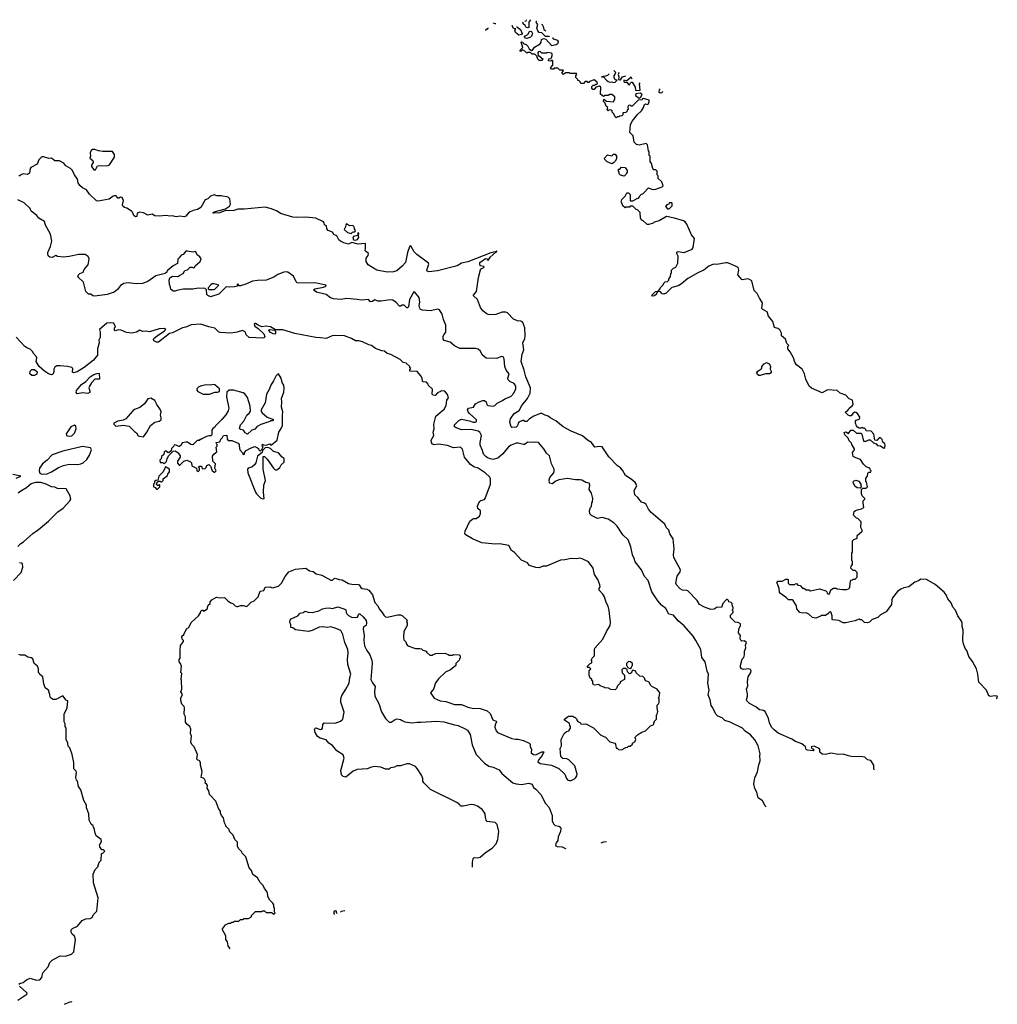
# Model space of a CAD drawing. Extents: x 1678431 to 1860718, y 384618 to 522882.
# Tile 473 of 473: x 1849656 to 1860718, y 465801 to 476940. Entities that reach past the tile are written whole.
import ezdxf

# ---------------------------------------------------------------- set-up
doc = ezdxf.new("R2010")
doc.units = 0

msp = doc.modelspace()

# ---------------------------------------------------------------- linework, layer by layer
at = {"layer": '0CON10XD'}
for points in [[(1855042, 476894), (1855035, 476894), (1855018, 476901), (1855016, 476902), (1855014, 476903)], [(1855436, 476939), (1855418, 476912), (1855415, 476852), (1855405, 476848), (1855385, 476850), (1855376, 476876), (1855353, 476895), (1855350, 476905), (1855354, 476917)], [(1855370, 476925), (1855385, 476928), (1855392, 476935), (1855388, 476940)], [(1855648, 476753), (1855645, 476750), (1855605, 476750), (1855565, 476792), (1855535, 476797), (1855517, 476815), (1855508, 476845), (1855519, 476885), (1855503, 476905), (1855500, 476915), (1855505, 476923), (1855507, 476922)], [(1855561, 476891), (1855568, 476885), (1855580, 476865), (1855585, 476830), (1855610, 476815)], [(1854951, 476849), (1854952, 476845), (1854945, 476833), (1854925, 476823), (1854921, 476823)], [(1855280, 476864), (1855281, 476861), (1855321, 476831), (1855340, 476785), (1855335, 476772), (1855305, 476767), (1855264, 476794), (1855258, 476822), (1855270, 476835), (1855245, 476840), (1855230, 476875), (1855232, 476876)], [(1855395, 476726), (1855380, 476730), (1855367, 476745), (1855368, 476755), (1855406, 476774), (1855424, 476806), (1855435, 476812), (1855448, 476805), (1855457, 476785), (1855446, 476755), (1855436, 476744), (1855405, 476731), (1855395, 476726)], [(1856105, 476240), (1856095, 476230), (1856085, 476230), (1856075, 476240), (1856055, 476240), (1856035, 476220), (1856005, 476220), (1855998, 476238), (1855985, 476250), (1855972, 476252), (1855970, 476265), (1855950, 476285), (1855950, 476305), (1855960, 476325), (1855955, 476330), (1855885, 476330), (1855875, 476340), (1855835, 476340), (1855805, 476322), (1855790, 476335), (1855810, 476365), (1855805, 476370), (1855768, 476368), (1855745, 476390), (1855705, 476390), (1855695, 476380), (1855672, 476382), (1855660, 476395), (1855690, 476425), (1855690, 476475), (1855685, 476480), (1855672, 476478), (1855665, 476470), (1855640, 476475), (1855642, 476498), (1855665, 476500), (1855672, 476508), (1855680, 476535), (1855680, 476555), (1855672, 476562), (1855625, 476570), (1855615, 476560), (1855565, 476560), (1855545, 476580), (1855525, 476578), (1855520, 476565), (1855522, 476532), (1855535, 476530), (1855580, 476495), (1855565, 476480), (1855535, 476480), (1855520, 476495), (1855508, 476528), (1855485, 476550), (1855455, 476550), (1855435, 476570), (1855405, 476568), (1855395, 476560), (1855373, 476583), (1855345, 476600), (1855328, 476582), (1855320, 476585), (1855320, 476595), (1855350, 476625), (1855330, 476685), (1855335, 476690), (1855350, 476685), (1855352, 476672), (1855385, 476660), (1855405, 476640), (1855421, 476611), (1855445, 476590), (1855460, 476595), (1855481, 476629), (1855545, 476668), (1855558, 476685), (1855560, 476715), (1855584, 476726), (1855609, 476719), (1855675, 476650), (1855725, 476659), (1855747, 476675), (1855752, 476695), (1855744, 476704), (1855699, 476719), (1855690, 476735), (1855692, 476740)], [(1856325, 476327), (1856305, 476309), (1856285, 476300), (1856240, 476295), (1856265, 476290), (1856294, 476255), (1856315, 476240), (1856335, 476232), (1856355, 476238), (1856375, 476228), (1856395, 476232), (1856418, 476255), (1856395, 476260), (1856382, 476285), (1856384, 476305), (1856400, 476335), (1856397, 476347), (1856379, 476366)], [(1856435, 476344), (1856428, 476315), (1856436, 476294), (1856430, 476265), (1856445, 476258), (1856455, 476260), (1856477, 476295), (1856514, 476306)], [(1860709, 469258), (1860718, 469275), (1860716, 469286), (1860685, 469290), (1860645, 469283), (1860621, 469291), (1860597, 469355), (1860507, 469445), (1860496, 469535), (1860482, 469595), (1860438, 469678), (1860396, 469735), (1860372, 469802), (1860354, 469825), (1860335, 469880), (1860327, 469915), (1860330, 470035), (1860320, 470075), (1860321, 470115), (1860314, 470134), (1860269, 470195), (1860245, 470258), (1860215, 470292), (1860195, 470343), (1860159, 470389), (1860139, 470435), (1860116, 470465), (1860015, 470549), (1859915, 470608), (1859851, 470609), (1859825, 470591), (1859785, 470577), (1859718, 470525), (1859658, 470512), (1859624, 470496), (1859590, 470470), (1859531, 470399), (1859523, 470375), (1859520, 470325), (1859459, 470241), (1859395, 470208), (1859365, 470178), (1859300, 470155), (1859270, 470125), (1859245, 470118), (1859215, 470120), (1859185, 470150), (1859165, 470150), (1859155, 470158), (1859105, 470139), (1859005, 470117), (1858975, 470118), (1858925, 470142), (1858855, 470150), (1858850, 470155), (1858850, 470195), (1858835, 470240), (1858815, 470238), (1858810, 470225), (1858775, 470200), (1858725, 470200), (1858718, 470192), (1858665, 470170), (1858625, 470176), (1858584, 470214), (1858555, 470228), (1858516, 470224), (1858482, 470235), (1858450, 470275), (1858447, 470307), (1858409, 470369), (1858395, 470377), (1858355, 470377), (1858331, 470401), (1858265, 470447), (1858252, 470465), (1858250, 470505), (1858222, 470575), (1858233, 470587), (1858285, 470588), (1858325, 470610), (1858345, 470610), (1858350, 470605), (1858350, 470565), (1858365, 470550), (1858425, 470550), (1858432, 470558), (1858445, 470560), (1858462, 470542), (1858488, 470538), (1858515, 470510), (1858528, 470508), (1858555, 470490), (1858585, 470490), (1858605, 470480), (1858705, 470500), (1858778, 470478), (1858788, 470468), (1858792, 470452), (1858805, 470440), (1858820, 470445), (1858832, 470488), (1858865, 470508), (1858895, 470510), (1858905, 470500), (1858965, 470492), (1859015, 470492), (1859035, 470500), (1859050, 470515), (1859052, 470565), (1859062, 470598), (1859078, 470602), (1859085, 470610), (1859108, 470612), (1859130, 470635), (1859130, 470685), (1859108, 470708), (1859085, 470710), (1859060, 470735), (1859063, 470757), (1859080, 470775), (1859080, 470805), (1859070, 470825), (1859070, 470905), (1859080, 470915), (1859080, 471045), (1859095, 471060), (1859125, 471070), (1859130, 471075), (1859130, 471105), (1859190, 471155), (1859190, 471165), (1859172, 471195), (1859178, 471258), (1859140, 471295), (1859125, 471300), (1859092, 471335), (1859098, 471375), (1859112, 471388), (1859134, 471396), (1859180, 471405), (1859207, 471423), (1859198, 471475), (1859200, 471495), (1859220, 471515), (1859220, 471525), (1859190, 471555), (1859180, 471575), (1859180, 471625), (1859195, 471640), (1859235, 471640), (1859250, 471655), (1859237, 471707), (1859230, 471715), (1859230, 471755), (1859250, 471775), (1859252, 471808), (1859265, 471820), (1859288, 471822), (1859290, 471835), (1859282, 471842), (1859278, 471858), (1859265, 471870), (1859235, 471880), (1859205, 471910), (1859170, 471965), (1859115, 471982), (1859085, 472000), (1859078, 472042), (1859100, 472075), (1859100, 472085), (1859070, 472135), (1859068, 472148), (1859040, 472175), (1859030, 472205), (1858992, 472245), (1858985, 472270), (1859005, 472278), (1859035, 472260), (1859062, 472298), (1859085, 472298), (1859125, 472262), (1859172, 472262), (1859185, 472250), (1859205, 472172), (1859235, 472170), (1859265, 472188), (1859277, 472187), (1859315, 472152), (1859345, 472140), (1859362, 472122), (1859395, 472120), (1859435, 472092), (1859445, 472100), (1859448, 472125), (1859445, 472140), (1859422, 472162), (1859415, 472190), (1859395, 472210), (1859382, 472208), (1859355, 472180), (1859330, 472185), (1859322, 472252), (1859290, 472285), (1859235, 472290), (1859230, 472305), (1859215, 472320), (1859195, 472320), (1859188, 472328), (1859175, 472320), (1859155, 472320), (1859135, 472330), (1859124, 472344), (1859112, 472375), (1859112, 472398), (1859122, 472408), (1859155, 472420), (1859162, 472435), (1859162, 472445), (1859134, 472484), (1859118, 472498), (1859105, 472500), (1859084, 472486), (1859065, 472460), (1859045, 472460), (1859030, 472465), (1859000, 472495), (1859002, 472508), (1859018, 472512), (1859037, 472533), (1859040, 472545), (1859075, 472570), (1859088, 472585), (1859078, 472635), (1859042, 472652), (1859005, 472694), (1858940, 472715), (1858905, 472746), (1858795, 472751), (1858735, 472718), (1858615, 472771), (1858590, 472795), (1858550, 472875), (1858536, 472935), (1858509, 472985), (1858447, 473035), (1858426, 473066), (1858410, 473115), (1858375, 473182), (1858347, 473215), (1858348, 473242), (1858358, 473255), (1858337, 473277), (1858322, 473325), (1858276, 473365), (1858277, 473395), (1858255, 473430), (1858235, 473446), (1858197, 473457), (1858179, 473525), (1858127, 473587), (1858113, 473635), (1858063, 473663), (1858054, 473674), (1858060, 473735), (1858025, 473788), (1858002, 473842), (1857968, 473878), (1857939, 473985), (1857915, 474002), (1857895, 474008), (1857835, 473997), (1857825, 474000), (1857782, 474055), (1857792, 474108), (1857785, 474135), (1857715, 474172), (1857665, 474189), (1857645, 474190), (1857545, 474171), (1857507, 474173), (1857455, 474153), (1857398, 474105), (1857335, 474080), (1857215, 474014), (1857145, 473953), (1857105, 473928), (1857035, 473912), (1856972, 473845), (1856946, 473834), (1856925, 473838), (1856905, 473860), (1856880, 473870), (1856878, 473862), (1856862, 473848), (1856860, 473835), (1856840, 473815), (1856815, 473812), (1856810, 473825), (1856850, 473865), (1856880, 473870), (1856898, 473892), (1856905, 473910), (1856934, 473936), (1856948, 473965), (1856960, 473975), (1856985, 473980), (1857000, 473995), (1857000, 474005), (1857018, 474035), (1857023, 474067), (1857030, 474075), (1857030, 474105), (1857052, 474128), (1857080, 474140), (1857102, 474185), (1857107, 474265), (1857091, 474295), (1857091, 474309), (1857105, 474317), (1857175, 474308), (1857266, 474344), (1857276, 474364), (1857292, 474465), (1857257, 474505), (1857206, 474626), (1857184, 474654), (1857166, 474666), (1857066, 474696), (1856975, 474714), (1856890, 474665), (1856835, 474650), (1856825, 474640), (1856775, 474622), (1856755, 474622), (1856708, 474668), (1856695, 474670), (1856682, 474695), (1856677, 474757), (1856648, 474788), (1856632, 474792), (1856595, 474830), (1856565, 474830), (1856555, 474820), (1856515, 474820), (1856505, 474810), (1856480, 474835), (1856468, 474868), (1856460, 474875), (1856470, 474905), (1856508, 474945), (1856525, 474980), (1856545, 474980), (1856562, 474962), (1856562, 474892), (1856595, 474890), (1856642, 474918), (1856658, 474922), (1856670, 474935), (1856672, 474948), (1856692, 474968), (1856705, 474970), (1856718, 474982), (1856772, 475038), (1856815, 475020), (1856855, 475022), (1856925, 475050), (1856938, 475062), (1856920, 475105), (1856880, 475145), (1856880, 475175), (1856870, 475185), (1856868, 475228), (1856855, 475240), (1856832, 475242), (1856820, 475255), (1856803, 475313), (1856790, 475335), (1856790, 475395), (1856780, 475405), (1856780, 475445), (1856772, 475458), (1856760, 475525), (1856745, 475540), (1856665, 475520), (1856635, 475530), (1856610, 475555), (1856597, 475627), (1856560, 475665), (1856568, 475755), (1856590, 475795), (1856645, 475866), (1856691, 475909), (1856713, 475947), (1856725, 475982), (1856735, 475987), (1856755, 475981), (1856770, 475990), (1856780, 476015), (1856778, 476028), (1856715, 476050), (1856704, 476046), (1856700, 476035), (1856652, 476028), (1856585, 475962), (1856575, 475960), (1856562, 475972), (1856545, 475970), (1856538, 475955), (1856540, 475925), (1856530, 475915), (1856530, 475905), (1856515, 475890), (1856482, 475888), (1856480, 475865), (1856468, 475852), (1856445, 475850), (1856435, 475840), (1856415, 475840), (1856405, 475830), (1856392, 475842), (1856380, 475875), (1856360, 475895), (1856358, 475908), (1856348, 475918), (1856325, 475920), (1856315, 475910), (1856302, 475922), (1856310, 475945), (1856292, 475962), (1856282, 475995), (1856260, 476015), (1856265, 476040), (1856295, 476018), (1856375, 476010), (1856390, 476045), (1856388, 476068), (1856355, 476092), (1856335, 476092), (1856315, 476082), (1856278, 476082), (1856262, 476072), (1856228, 476098), (1856230, 476175), (1856218, 476188), (1856173, 476177), (1856155, 476150), (1856142, 476152), (1856130, 476165), (1856130, 476185), (1856145, 476200), (1856165, 476200), (1856175, 476210), (1856185, 476210), (1856192, 476218), (1856190, 476235), (1856155, 476258), (1856105, 476240)], [(1856585, 476266), (1856575, 476290), (1856525, 476250), (1856492, 476255), (1856492, 476242), (1856503, 476233), (1856525, 476232), (1856545, 476207), (1856555, 476202), (1856566, 476225), (1856575, 476234), (1856585, 476233), (1856620, 476175), (1856624, 476144), (1856635, 476138), (1856675, 476143), (1856670, 476215), (1856678, 476227)], [(1856665, 476053), (1856679, 476061), (1856699, 476095), (1856675, 476109), (1856627, 476103), (1856625, 476082), (1856665, 476053)], [(1856901, 476158), (1856891, 476145), (1856889, 476125), (1856903, 476113), (1856924, 476116), (1856934, 476133)], [(1850515, 475240), (1850535, 475287), (1850655, 475290), (1850673, 475297), (1850728, 475385), (1850728, 475415), (1850705, 475450), (1850595, 475450), (1850547, 475457), (1850505, 475472), (1850478, 475472), (1850465, 475460), (1850452, 475435), (1850458, 475395), (1850450, 475375), (1850485, 475348), (1850487, 475335), (1850486, 475324), (1850468, 475295), (1850468, 475278), (1850495, 475240), (1850515, 475240)], [(1859328, 468449), (1859319, 468465), (1859319, 468505), (1859285, 468558), (1859248, 468568), (1859217, 468595), (1859195, 468600), (1859065, 468606), (1859035, 468610), (1858975, 468631), (1858922, 468628), (1858835, 468641), (1858775, 468626), (1858735, 468630), (1858709, 468655), (1858709, 468685), (1858702, 468695), (1858645, 468720), (1858610, 468715), (1858615, 468700), (1858637, 468687), (1858640, 468675), (1858635, 468670), (1858568, 468675), (1858554, 468685), (1858548, 468715), (1858505, 468749), (1858433, 468773), (1858391, 468801), (1858237, 468867), (1858191, 468905), (1858164, 468935), (1858139, 468985), (1858128, 469035), (1858092, 469112), (1858073, 469123), (1858025, 469132), (1857985, 469165), (1857914, 469204), (1857883, 469235), (1857880, 469245), (1857890, 469285), (1857890, 469315), (1857881, 469365), (1857893, 469405), (1857892, 469448), (1857900, 469505), (1857929, 469555), (1857933, 469575), (1857925, 469590), (1857906, 469596), (1857845, 469589), (1857822, 469595), (1857812, 469615), (1857812, 469635), (1857832, 469705), (1857848, 469725), (1857857, 469755), (1857858, 469795), (1857872, 469835), (1857868, 469865), (1857878, 469895), (1857855, 469912), (1857825, 469910), (1857813, 469923), (1857808, 469945), (1857810, 469975), (1857790, 470005), (1857792, 470045), (1857813, 470087), (1857810, 470105), (1857785, 470120), (1857753, 470123), (1857700, 470175), (1857700, 470205), (1857730, 470235), (1857728, 470248), (1857720, 470255), (1857722, 470268), (1857730, 470275), (1857730, 470295), (1857723, 470303), (1857717, 470337), (1857705, 470348), (1857680, 470355), (1857675, 470370), (1857665, 470380), (1857655, 470380), (1857610, 470335), (1857595, 470290), (1857548, 470292), (1857515, 470272), (1857475, 470269), (1857405, 470294), (1857349, 470325), (1857321, 470371), (1857217, 470477), (1857204, 470484), (1857155, 470486), (1857130, 470500), (1857086, 470546), (1857079, 470565), (1857094, 470646), (1857128, 470695), (1857133, 470715), (1857057, 470857), (1857053, 470885), (1857063, 470955), (1857051, 471065), (1857013, 471123), (1857000, 471165), (1856973, 471193), (1856955, 471231), (1856802, 471365), (1856771, 471401), (1856743, 471455), (1856725, 471469), (1856690, 471480), (1856649, 471535), (1856616, 471565), (1856610, 471615), (1856637, 471665), (1856632, 471685), (1856618, 471705), (1856575, 471742), (1856510, 471785), (1856478, 471845), (1856455, 471870), (1856421, 471891), (1856322, 471995), (1856245, 472106), (1856215, 472111), (1856165, 472104), (1856127, 472155), (1856080, 472185), (1856025, 472231), (1855894, 472284), (1855805, 472334), (1855723, 472403), (1855657, 472437), (1855636, 472456), (1855601, 472465), (1855555, 472488), (1855474, 472456), (1855425, 472425), (1855395, 472394), (1855373, 472393), (1855355, 472406), (1855345, 472406), (1855305, 472385), (1855296, 472374), (1855288, 472345), (1855275, 472332), (1855225, 472328), (1855218, 472335), (1855202, 472385), (1855209, 472425), (1855250, 472485), (1855309, 472520), (1855337, 472575), (1855402, 472655), (1855433, 472715), (1855436, 472775), (1855382, 472898), (1855364, 472975), (1855329, 473075), (1855341, 473155), (1855361, 473205), (1855347, 473285), (1855372, 473335), (1855377, 473365), (1855370, 473455), (1855347, 473515), (1855325, 473528), (1855287, 473535), (1855245, 473552), (1855175, 473625), (1855155, 473633), (1855115, 473633), (1855044, 473606), (1854975, 473601), (1854945, 473608), (1854896, 473646), (1854869, 473685), (1854834, 473774), (1854792, 473815), (1854792, 473825), (1854824, 473866), (1854846, 474024), (1854871, 474109), (1854879, 474120), (1854907, 474135), (1854912, 474145), (1854908, 474148), (1854867, 474157), (1854861, 474181), (1854864, 474195), (1854925, 474239), (1854941, 474235), (1854955, 474217), (1854981, 474255), (1855047, 474313), (1855056, 474315), (1855055, 474320), (1855038, 474312), (1854985, 474304), (1854725, 474201), (1854654, 474186), (1854605, 474156), (1854385, 474100), (1854286, 474086), (1854265, 474094), (1854261, 474105), (1854284, 474174), (1854280, 474185), (1854150, 474285), (1854121, 474315), (1854086, 474376), (1854075, 474380), (1854065, 474370), (1854042, 474308), (1854020, 474195), (1853985, 474150), (1853925, 474097), (1853884, 474086), (1853815, 474084), (1853695, 474106), (1853598, 474168), (1853576, 474205), (1853575, 474242), (1853599, 474271), (1853604, 474294), (1853565, 474325), (1853570, 474355), (1853568, 474408), (1853485, 474400), (1853415, 474419), (1853375, 474401), (1853325, 474414), (1853285, 474433), (1853265, 474448), (1853243, 474493), (1853210, 474510), (1853195, 474536), (1853146, 474556), (1853132, 474575), (1853128, 474608), (1853105, 474620), (1853102, 474642), (1853093, 474653), (1853005, 474694), (1852895, 474707), (1852785, 474701), (1852745, 474705), (1852608, 474748), (1852568, 474775), (1852505, 474802), (1852435, 474819), (1852195, 474796), (1852125, 474796), (1852078, 474782), (1852024, 474776), (1851985, 474783), (1851920, 474755), (1851851, 474751), (1851842, 474755), (1851855, 474768), (1851985, 474799), (1852029, 474831), (1852041, 474855), (1852034, 474915), (1852015, 474933), (1851935, 474948), (1851885, 474947), (1851855, 474958), (1851816, 474944), (1851786, 474914), (1851755, 474902), (1851706, 474814), (1851669, 474791), (1851618, 474782), (1851585, 474768), (1851566, 474754), (1851535, 474716), (1851515, 474711), (1851466, 474716), (1851432, 474708), (1851412, 474712), (1851385, 474720), (1851355, 474716), (1851315, 474726), (1851235, 474716), (1851185, 474723), (1851155, 474739), (1851105, 474730), (1851056, 474756), (1851015, 474764), (1850985, 474752), (1850980, 474715), (1850965, 474710), (1850947, 474725), (1850934, 474764), (1850922, 474775), (1850868, 474808), (1850840, 474815), (1850828, 474825), (1850820, 474845), (1850832, 474895), (1850815, 474928), (1850795, 474932), (1850779, 474921), (1850765, 474921), (1850746, 474946), (1850735, 474950), (1850715, 474942), (1850670, 474910), (1850545, 474887), (1850525, 474890), (1850446, 474965), (1850412, 475015), (1850365, 475038), (1850335, 475066), (1850318, 475095), (1850310, 475135), (1850277, 475185), (1850254, 475234), (1850232, 475255), (1850178, 475288), (1850155, 475318), (1850105, 475342), (1850054, 475344), (1850015, 475372), (1849985, 475370), (1849925, 475388), (1849905, 475388), (1849890, 475375), (1849872, 475355), (1849854, 475306), (1849781, 475269), (1849774, 475256), (1849767, 475205), (1849745, 475190), (1849695, 475198), (1849670, 475185), (1849658, 475172), (1849645, 475172)], [(1856355, 475310), (1856302, 475332), (1856275, 475360), (1856272, 475375), (1856305, 475410), (1856355, 475400), (1856375, 475420), (1856395, 475420), (1856408, 475395), (1856408, 475365), (1856395, 475340), (1856375, 475320), (1856355, 475310)], [(1856495, 475170), (1856455, 475180), (1856440, 475195), (1856440, 475215), (1856430, 475225), (1856432, 475248), (1856445, 475250), (1856465, 475270), (1856508, 475268), (1856530, 475235), (1856530, 475215), (1856520, 475205), (1856518, 475192), (1856495, 475170)], [(1858102, 468034), (1858090, 468045), (1858062, 468102), (1858012, 468135), (1857995, 468200), (1857974, 468244), (1857964, 468294), (1857975, 468362), (1858005, 468430), (1858019, 468511), (1858033, 468555), (1858029, 468615), (1858034, 468636), (1858013, 468725), (1857974, 468794), (1857925, 468850), (1857865, 468890), (1857834, 468924), (1857695, 468994), (1857635, 469012), (1857605, 469040), (1857555, 469062), (1857533, 469083), (1857499, 469155), (1857480, 469180), (1857469, 469245), (1857447, 469303), (1857457, 469355), (1857441, 469435), (1857449, 469535), (1857435, 469570), (1857411, 469675), (1857374, 469725), (1857362, 469815), (1857306, 469916), (1857276, 469965), (1857175, 470084), (1857105, 470141), (1857052, 470202), (1856999, 470215), (1856967, 470277), (1856917, 470317), (1856875, 470366), (1856808, 470468), (1856766, 470596), (1856725, 470642), (1856693, 470715), (1856618, 470805), (1856609, 470845), (1856589, 470885), (1856571, 470975), (1856541, 471055), (1856481, 471111), (1856415, 471210), (1856377, 471247), (1856315, 471290), (1856245, 471307), (1856195, 471298), (1856125, 471330), (1856108, 471348), (1856102, 471385), (1856115, 471420), (1856127, 471433), (1856130, 471475), (1856138, 471485), (1856142, 471525), (1856124, 471584), (1856098, 471625), (1856108, 471675), (1856100, 471695), (1856060, 471705), (1856015, 471731), (1855996, 471736), (1855944, 471734), (1855855, 471748), (1855755, 471733), (1855716, 471714), (1855685, 471688), (1855650, 471695), (1855648, 471735), (1855655, 471760), (1855695, 471810), (1855703, 471827), (1855703, 471855), (1855672, 471915), (1855652, 472005), (1855618, 472035), (1855586, 472085), (1855525, 472156), (1855495, 472162), (1855464, 472156), (1855405, 472160), (1855368, 472135), (1855355, 472133), (1855295, 472148), (1855272, 472148), (1855215, 472125), (1855185, 472106), (1855123, 472027), (1855065, 471979), (1855010, 471965), (1854955, 471980), (1854933, 471993), (1854903, 472025), (1854893, 472065), (1854866, 472125), (1854866, 472155), (1854881, 472235), (1854864, 472275), (1854845, 472285), (1854765, 472302), (1854655, 472301), (1854586, 472326), (1854576, 472335), (1854576, 472355), (1854626, 472405), (1854655, 472421), (1854745, 472402), (1854785, 472385), (1854808, 472385), (1854826, 472395), (1854824, 472415), (1854745, 472485), (1854730, 472505), (1854723, 472527), (1854735, 472545), (1854792, 472555), (1854813, 472595), (1854855, 472618), (1854895, 472631), (1854915, 472631), (1854935, 472616), (1854942, 472585), (1854954, 472575), (1855015, 472566), (1855032, 472575), (1855057, 472603), (1855118, 472632), (1855145, 472652), (1855214, 472676), (1855247, 472715), (1855269, 472765), (1855269, 472795), (1855251, 472825), (1855200, 472845), (1855182, 472865), (1855180, 472885), (1855194, 472935), (1855162, 472975), (1855144, 473015), (1855138, 473105), (1855127, 473125), (1855105, 473129), (1855054, 473106), (1854935, 473110), (1854888, 473148), (1854869, 473189), (1854842, 473212), (1854815, 473220), (1854635, 473219), (1854575, 473249), (1854525, 473291), (1854460, 473310), (1854446, 473325), (1854448, 473355), (1854454, 473376), (1854478, 473405), (1854479, 473485), (1854450, 473550), (1854435, 473607), (1854405, 473656), (1854385, 473664), (1854304, 473646), (1854215, 473653), (1854191, 473661), (1854181, 473685), (1854176, 473705), (1854184, 473745), (1854176, 473796), (1854125, 473859), (1854115, 473863), (1854066, 473775), (1854055, 473690), (1854045, 473680), (1854035, 473680), (1854005, 473710), (1853985, 473710), (1853965, 473698), (1853955, 473700), (1853915, 473742), (1853877, 473767), (1853845, 473772), (1853745, 473757), (1853707, 473757), (1853675, 473770), (1853647, 473753), (1853625, 473750), (1853603, 473773), (1853525, 473767), (1853475, 473776), (1853355, 473784), (1853295, 473773), (1853205, 473782), (1853172, 473795), (1853123, 473833), (1853015, 473856), (1852986, 473875), (1852982, 473885), (1852997, 473895), (1853092, 473915), (1853118, 473925), (1853122, 473935), (1852995, 473963), (1852815, 473960), (1852795, 473964), (1852785, 473973), (1852755, 474039), (1852690, 474085), (1852675, 474088), (1852645, 474083), (1852575, 474056), (1852532, 474028), (1852445, 473994), (1852345, 473990), (1852289, 473981), (1852215, 473948), (1852155, 473931), (1852141, 473931), (1852125, 473950), (1852118, 473945), (1852120, 473925), (1852085, 473916), (1852025, 473913), (1851991, 473919), (1851908, 473835), (1851816, 473804), (1851785, 473818), (1851772, 473832), (1851770, 473885), (1851755, 473898), (1851675, 473901), (1851615, 473892), (1851505, 473891), (1851435, 473878), (1851415, 473868), (1851395, 473868), (1851366, 473886), (1851364, 473915), (1851350, 473945), (1851348, 473995), (1851355, 474020), (1851385, 474038), (1851444, 474036), (1851465, 474046), (1851505, 474070), (1851525, 474102), (1851555, 474110), (1851585, 474140), (1851605, 474140), (1851625, 474131), (1851632, 474135), (1851643, 474155), (1851696, 474205), (1851708, 474235), (1851695, 474257), (1851666, 474276), (1851646, 474316), (1851615, 474311), (1851555, 474322), (1851535, 474320), (1851506, 474284), (1851482, 474278), (1851462, 474245), (1851445, 474232), (1851440, 474180), (1851392, 474155), (1851323, 474097), (1851320, 474085), (1851302, 474068), (1851198, 474042), (1851105, 473978), (1851044, 473956), (1850975, 473950), (1850885, 473964), (1850835, 473956), (1850798, 473932), (1850764, 473886), (1850724, 473856), (1850645, 473833), (1850505, 473813), (1850485, 473816), (1850462, 473835), (1850435, 473834), (1850403, 473865), (1850379, 473969), (1850315, 474030), (1850320, 474055), (1850335, 474069), (1850375, 474082), (1850386, 474115), (1850403, 474135), (1850430, 474165), (1850441, 474235), (1850430, 474260), (1850395, 474282), (1850325, 474284), (1850215, 474260), (1850154, 474254), (1850082, 474262), (1850065, 474272), (1850025, 474248), (1849995, 474253), (1849982, 474265), (1849974, 474284), (1849976, 474305), (1850006, 474375), (1850020, 474435), (1850004, 474515), (1849947, 474617), (1849935, 474658), (1849874, 474694), (1849851, 474725), (1849787, 474775), (1849773, 474805), (1849705, 474869), (1849635, 474902)], [(1857005, 474800), (1857040, 474835), (1857040, 474865), (1857035, 474870), (1857005, 474870), (1857000, 474855), (1856980, 474845), (1856963, 474827), (1856985, 474800), (1857005, 474800)], [(1853405, 474522), (1853425, 474540), (1853435, 474538), (1853452, 474545), (1853456, 474555), (1853443, 474573), (1853442, 474595), (1853425, 474612), (1853388, 474608), (1853355, 474630), (1853345, 474620), (1853342, 474595), (1853328, 474568), (1853365, 474531), (1853405, 474522)], [(1853455, 474444), (1853477, 474455), (1853493, 474475), (1853488, 474495), (1853492, 474525), (1853485, 474530), (1853480, 474525), (1853480, 474500), (1853434, 474486), (1853424, 474476), (1853431, 474450), (1853455, 474444)], [(1851854, 473886), (1851865, 473892), (1851910, 473935), (1851855, 473952), (1851835, 473950), (1851820, 473940), (1851790, 473905), (1851790, 473895), (1851798, 473888), (1851854, 473886)], [(1855530, 468570), (1855520, 468545), (1855546, 468526), (1855675, 468506), (1855755, 468469), (1855825, 468406), (1855843, 468355), (1855857, 468337), (1855875, 468331), (1855895, 468333), (1855935, 468351), (1855949, 468365), (1855961, 468385), (1855964, 468406), (1855939, 468499), (1855870, 468565), (1855845, 468576), (1855803, 468583), (1855783, 468595), (1855780, 468605), (1855772, 468695), (1855788, 468725), (1855783, 468797), (1855817, 468863), (1855842, 468888), (1855870, 468895), (1855890, 468925), (1855890, 468945), (1855880, 468955), (1855878, 468978), (1855820, 469015), (1855822, 469028), (1855865, 469060), (1855915, 469060), (1855925, 469050), (1855938, 469048), (1855958, 469028), (1855960, 469015), (1855972, 469002), (1856000, 468985), (1856005, 468970), (1856062, 468972), (1856147, 468927), (1856230, 468845), (1856285, 468822), (1856335, 468770), (1856390, 468755), (1856398, 468745), (1856405, 468700), (1856415, 468700), (1856433, 468683), (1856465, 468680), (1856513, 468707), (1856535, 468710), (1856545, 468720), (1856565, 468720), (1856590, 468745), (1856590, 468755), (1856615, 468770), (1856628, 468795), (1856620, 468815), (1856623, 468827), (1856645, 468850), (1856695, 468880), (1856737, 468893), (1856795, 468950), (1856830, 468965), (1856830, 468985), (1856840, 468995), (1856840, 469005), (1856860, 469025), (1856860, 469075), (1856870, 469085), (1856878, 469115), (1856868, 469155), (1856870, 469185), (1856885, 469200), (1856890, 469215), (1856890, 469255), (1856880, 469265), (1856890, 469275), (1856898, 469325), (1856870, 469365), (1856807, 469397), (1856795, 469410), (1856780, 469445), (1856742, 469462), (1856730, 469475), (1856730, 469485), (1856705, 469510), (1856672, 469512), (1856632, 469552), (1856628, 469568), (1856595, 469580), (1856582, 469568), (1856578, 469552), (1856568, 469542), (1856555, 469540), (1856532, 469562), (1856530, 469585), (1856515, 469600), (1856485, 469600), (1856470, 469585), (1856472, 469552), (1856500, 469525), (1856500, 469475), (1856452, 469448), (1856450, 469435), (1856420, 469405), (1856410, 469375), (1856395, 469360), (1856345, 469362), (1856317, 469377), (1856275, 469380), (1856265, 469390), (1856223, 469403), (1856205, 469418), (1856165, 469410), (1856150, 469415), (1856140, 469435), (1856140, 469455), (1856130, 469465), (1856128, 469478), (1856112, 469492), (1856100, 469525), (1856100, 469575), (1856120, 469595), (1856105, 469610), (1856082, 469612), (1856080, 469625), (1856112, 469658), (1856130, 469665), (1856130, 469685), (1856120, 469695), (1856128, 469702), (1856132, 469718), (1856160, 469745), (1856160, 469815), (1856165, 469830), (1856255, 469930), (1856295, 470020), (1856338, 470085), (1856341, 470125), (1856326, 470256), (1856314, 470304), (1856291, 470345), (1856272, 470412), (1856255, 470441), (1856214, 470485), (1856212, 470505), (1856222, 470525), (1856219, 470545), (1856198, 470608), (1856160, 470665), (1856146, 470736), (1856092, 470805), (1856022, 470842), (1855995, 470849), (1855955, 470842), (1855894, 470846), (1855825, 470829), (1855775, 470827), (1855615, 470757), (1855575, 470757), (1855535, 470740), (1855495, 470741), (1855426, 470766), (1855400, 470795), (1855332, 470825), (1855255, 470913), (1855221, 470935), (1855190, 470990), (1855085, 471012), (1855037, 471007), (1854885, 471023), (1854780, 471065), (1854698, 471115), (1854693, 471125), (1854698, 471155), (1854750, 471265), (1854779, 471291), (1854795, 471298), (1854820, 471295), (1854857, 471323), (1854870, 471355), (1854870, 471385), (1854841, 471411), (1854837, 471435), (1854850, 471475), (1854861, 471489), (1854875, 471500), (1854915, 471513), (1854923, 471525), (1854984, 471685), (1854984, 471745), (1854974, 471765), (1854922, 471812), (1854845, 471865), (1854795, 471881), (1854755, 471906), (1854690, 471990), (1854665, 472083), (1854645, 472104), (1854565, 472096), (1854495, 472123), (1854395, 472136), (1854345, 472132), (1854325, 472139), (1854314, 472155), (1854311, 472185), (1854342, 472235), (1854333, 472275), (1854345, 472310), (1854343, 472365), (1854366, 472454), (1854457, 472533), (1854480, 472575), (1854490, 472635), (1854507, 472663), (1854495, 472700), (1854468, 472738), (1854425, 472740), (1854418, 472732), (1854385, 472720), (1854355, 472690), (1854333, 472693), (1854322, 472705), (1854325, 472760), (1854282, 472802), (1854278, 472818), (1854258, 472838), (1854222, 472842), (1854212, 472852), (1854208, 472885), (1854195, 472910), (1854155, 472960), (1854072, 472962), (1854070, 472985), (1854080, 472995), (1854072, 473002), (1854070, 473015), (1854030, 473055), (1853993, 473063), (1853962, 473095), (1853855, 473152), (1853813, 473163), (1853785, 473190), (1853755, 473193), (1853681, 473221), (1853635, 473256), (1853605, 473260), (1853535, 473294), (1853495, 473307), (1853455, 473306), (1853411, 473335), (1853332, 473365), (1853215, 473369), (1853190, 473365), (1853125, 473333), (1853061, 473340), (1853005, 473345), (1852769, 473389), (1852635, 473433), (1852551, 473431), (1852495, 473465), (1852445, 473471), (1852395, 473466), (1852353, 473483), (1852325, 473504), (1852315, 473504), (1852310, 473495), (1852315, 473474), (1852356, 473446), (1852420, 473385), (1852430, 473355), (1852418, 473342), (1852404, 473336), (1852254, 473344), (1852220, 473375), (1852210, 473405), (1852175, 473422), (1852115, 473404), (1852046, 473394), (1851925, 473401), (1851905, 473410), (1851862, 473452), (1851795, 473464), (1851705, 473494), (1851595, 473487), (1851535, 473463), (1851497, 473453), (1851385, 473398), (1851351, 473390), (1851225, 473290), (1851205, 473290), (1851175, 473308), (1851169, 473325), (1851174, 473335), (1851215, 473369), (1851292, 473415), (1851308, 473435), (1851290, 473445), (1851235, 473443), (1851125, 473410), (1851085, 473418), (1851044, 473414), (1851015, 473427), (1850976, 473404), (1850924, 473394), (1850863, 473403), (1850805, 473429), (1850775, 473430), (1850735, 473420), (1850730, 473425), (1850730, 473455), (1850740, 473465), (1850720, 473505), (1850685, 473510), (1850640, 473505), (1850560, 473435), (1850568, 473405), (1850568, 473345), (1850553, 473315), (1850556, 473285), (1850536, 473215), (1850536, 473146), (1850490, 473090), (1850385, 473004), (1850305, 472958), (1850265, 472944), (1850254, 472954), (1850256, 472995), (1850245, 473004), (1850195, 473018), (1850115, 473024), (1850077, 473023), (1850055, 473010), (1850043, 472987), (1850042, 472955), (1850030, 472925), (1850015, 472922), (1849980, 472935), (1849935, 472963), (1849876, 473015), (1849842, 473075), (1849850, 473115), (1849847, 473125), (1849815, 473158), (1849800, 473185), (1849775, 473212), (1849743, 473223), (1849715, 473244), (1849615, 473349)], [(1852545, 473384), (1852525, 473387), (1852493, 473403), (1852476, 473425), (1852478, 473432), (1852485, 473436), (1852539, 473429), (1852551, 473411), (1852552, 473395), (1852545, 473384)], [(1858035, 472913), (1858018, 472915), (1858003, 472925), (1857997, 472945), (1858007, 472963), (1858043, 472987), (1858052, 472998), (1858053, 473017), (1858080, 473045), (1858105, 473060), (1858136, 473046), (1858152, 473022), (1858148, 472985), (1858160, 472965), (1858158, 472945), (1858140, 472935), (1858095, 472932), (1858035, 472913)], [(1849825, 472914), (1849794, 472914), (1849772, 472935), (1849776, 472964), (1849795, 472982), (1849825, 472982), (1849854, 472955), (1849849, 472931), (1849825, 472914)], [(1850307, 472707), (1850293, 472723), (1850298, 472745), (1850355, 472812), (1850403, 472847), (1850455, 472898), (1850496, 472925), (1850527, 472937), (1850555, 472940), (1850560, 472875), (1850505, 472872), (1850468, 472832), (1850445, 472795), (1850439, 472775), (1850453, 472725), (1850425, 472712), (1850372, 472718), (1850307, 472707)], [(1851865, 471820), (1851878, 471835), (1851862, 471865), (1851870, 471915), (1851840, 471945), (1851838, 472002), (1851854, 472026), (1851887, 472053), (1851880, 472105), (1851890, 472115), (1851890, 472135), (1851882, 472142), (1851880, 472155), (1851920, 472165), (1851932, 472195), (1851952, 472215), (1851963, 472237), (1851998, 472238), (1852003, 472193), (1852015, 472180), (1852055, 472178), (1852128, 472148), (1852140, 472135), (1852138, 472115), (1852147, 472075), (1852178, 472038), (1852185, 472020), (1852200, 472025), (1852200, 472045), (1852220, 472065), (1852267, 472093), (1852315, 472112), (1852348, 472098), (1852358, 472088), (1852362, 472072), (1852375, 472060), (1852398, 472082), (1852402, 472098), (1852410, 472105), (1852400, 472115), (1852402, 472138), (1852415, 472130), (1852445, 472128), (1852485, 472140), (1852492, 472132), (1852505, 472130), (1852570, 472185), (1852588, 472275), (1852616, 472315), (1852628, 472348), (1852628, 472465), (1852634, 472505), (1852620, 472555), (1852623, 472615), (1852618, 472655), (1852646, 472725), (1852649, 472771), (1852643, 472805), (1852624, 472835), (1852616, 472885), (1852585, 472932), (1852575, 472929), (1852554, 472906), (1852526, 472855), (1852496, 472805), (1852479, 472755), (1852449, 472705), (1852434, 472606), (1852388, 472525), (1852388, 472508), (1852401, 472491), (1852455, 472443), (1852528, 472418), (1852518, 472402), (1852495, 472400), (1852487, 472393), (1852385, 472362), (1852342, 472338), (1852315, 472307), (1852282, 472295), (1852235, 472252), (1852207, 472267), (1852190, 472295), (1852154, 472304), (1852142, 472315), (1852153, 472355), (1852191, 472399), (1852227, 472465), (1852256, 472494), (1852267, 472513), (1852263, 472567), (1852232, 472665), (1852205, 472706), (1852185, 472719), (1852075, 472750), (1852025, 472748), (1852000, 472725), (1851997, 472675), (1852023, 472545), (1852016, 472515), (1851990, 472470), (1851944, 472416), (1851870, 472345), (1851865, 472330), (1851842, 472315), (1851830, 472295), (1851830, 472245), (1851818, 472232), (1851795, 472232), (1851770, 472225), (1851715, 472200), (1851705, 472190), (1851695, 472190), (1851685, 472180), (1851665, 472178), (1851615, 472130), (1851593, 472133), (1851555, 472160), (1851535, 472162), (1851495, 472152), (1851482, 472125), (1851465, 472111), (1851455, 472110), (1851425, 472128), (1851405, 472130), (1851400, 472115), (1851372, 472088), (1851368, 472062), (1851348, 472042), (1851335, 472040), (1851315, 472060), (1851302, 472058), (1851292, 472048), (1851288, 472022), (1851262, 471998), (1851258, 471972), (1851240, 471955), (1851245, 471930), (1851275, 471930), (1851282, 471922), (1851295, 471920), (1851317, 471943), (1851323, 471977), (1851342, 472008), (1851392, 472058), (1851415, 472063), (1851449, 472039), (1851472, 472005), (1851470, 471990), (1851442, 471945), (1851443, 471923), (1851462, 471902), (1851468, 471902), (1851513, 471947), (1851547, 471957), (1851588, 471938), (1851600, 471925), (1851602, 471892), (1851658, 471868), (1851660, 471835), (1851675, 471830), (1851690, 471845), (1851690, 471865), (1851680, 471875), (1851692, 471888), (1851708, 471888), (1851718, 471878), (1851722, 471862), (1851752, 471858), (1851767, 471873), (1851772, 471898), (1851795, 471908), (1851815, 471890), (1851835, 471840), (1851855, 471820), (1851865, 471820)], [(1851805, 472704), (1851865, 472728), (1851895, 472728), (1851918, 472735), (1851918, 472765), (1851865, 472808), (1851845, 472812), (1851814, 472806), (1851765, 472809), (1851712, 472798), (1851684, 472786), (1851662, 472765), (1851662, 472748), (1851670, 472735), (1851730, 472705), (1851805, 472704)], [(1851055, 472222), (1851094, 472275), (1851135, 472350), (1851185, 472387), (1851235, 472398), (1851257, 472415), (1851258, 472435), (1851248, 472465), (1851258, 472505), (1851250, 472525), (1851206, 472586), (1851185, 472632), (1851139, 472659), (1851105, 472650), (1851068, 472595), (1851016, 472554), (1850955, 472531), (1850935, 472516), (1850855, 472426), (1850825, 472411), (1850765, 472398), (1850720, 472375), (1850720, 472365), (1850745, 472342), (1850825, 472352), (1850895, 472343), (1850955, 472280), (1850978, 472265), (1850995, 472233), (1851007, 472227), (1851055, 472222)], [(1850225, 472227), (1850245, 472233), (1850275, 472262), (1850293, 472313), (1850292, 472342), (1850275, 472354), (1850235, 472335), (1850181, 472255), (1850187, 472237), (1850195, 472232), (1850225, 472227)], [(1849905, 471798), (1849965, 471803), (1850015, 471824), (1850095, 471874), (1850152, 471898), (1850215, 471911), (1850315, 471909), (1850346, 471914), (1850375, 471928), (1850415, 471965), (1850446, 472014), (1850467, 472075), (1850458, 472095), (1850365, 472112), (1850145, 472060), (1850025, 472017), (1849965, 471956), (1849915, 471917), (1849880, 471865), (1849877, 471835), (1849885, 471808), (1849905, 471798)], [(1852415, 471520), (1852422, 471525), (1852414, 471596), (1852420, 471675), (1852436, 471725), (1852410, 471855), (1852412, 471998), (1852425, 472000), (1852455, 471970), (1852526, 471865), (1852545, 471848), (1852565, 471848), (1852577, 471855), (1852599, 471875), (1852616, 471904), (1852650, 471935), (1852650, 471975), (1852625, 471992), (1852585, 472040), (1852526, 472056), (1852495, 472090), (1852465, 472102), (1852432, 472098), (1852402, 472068), (1852398, 472042), (1852347, 472003), (1852327, 471925), (1852312, 471905), (1852281, 471879), (1852242, 471868), (1852234, 471855), (1852237, 471815), (1852323, 471595), (1852335, 471575), (1852385, 471526), (1852415, 471520)], [(1851215, 471630), (1851240, 471655), (1851240, 471675), (1851235, 471680), (1851228, 471672), (1851215, 471670), (1851202, 471682), (1851212, 471708), (1851225, 471720), (1851245, 471720), (1851252, 471712), (1851265, 471710), (1851280, 471725), (1851280, 471745), (1851330, 471785), (1851332, 471798), (1851350, 471825), (1851350, 471855), (1851315, 471878), (1851305, 471880), (1851300, 471875), (1851280, 471825), (1851230, 471775), (1851218, 471732), (1851195, 471728), (1851180, 471715), (1851180, 471695), (1851170, 471685), (1851170, 471655), (1851188, 471648), (1851205, 471630), (1851215, 471630)], [(1849615, 471754), (1849668, 471775), (1849580, 471795)], [(1849635, 470980), (1849670, 471015), (1849698, 471032), (1849805, 471126), (1849869, 471171), (1849980, 471265), (1850086, 471374), (1850146, 471415), (1850222, 471495), (1850233, 471517), (1850227, 471555), (1850181, 471631), (1850085, 471638), (1850055, 471650), (1850015, 471654), (1849955, 471684), (1849895, 471704), (1849836, 471704), (1849785, 471690), (1849733, 471645), (1849668, 471608), (1849640, 471585)], [(1859165, 471640), (1859133, 471643), (1859104, 471664), (1859088, 471705), (1859091, 471719), (1859115, 471730), (1859149, 471719), (1859172, 471685), (1859172, 471665), (1859180, 471655), (1859165, 471640)], [(1849586, 470595), (1849672, 470685), (1849690, 470745), (1849687, 470785), (1849681, 470791), (1849655, 470797)], [(1852036, 466428), (1852013, 466463), (1852007, 466507), (1851990, 466535), (1851987, 466577), (1851950, 466645), (1851950, 466655), (1851985, 466700), (1852023, 466717), (1852045, 466720), (1852055, 466730), (1852075, 466730), (1852085, 466740), (1852135, 466740), (1852155, 466760), (1852175, 466760), (1852195, 466770), (1852245, 466772), (1852270, 466785), (1852280, 466795), (1852280, 466805), (1852325, 466850), (1852395, 466850), (1852405, 466860), (1852425, 466860), (1852445, 466840), (1852505, 466840), (1852535, 466820), (1852548, 466832), (1852540, 466845), (1852540, 466885), (1852530, 466905), (1852530, 466925), (1852520, 466945), (1852485, 466980), (1852470, 467005), (1852462, 467025), (1852460, 467065), (1852450, 467075), (1852450, 467085), (1852425, 467110), (1852410, 467145), (1852375, 467180), (1852345, 467230), (1852295, 467270), (1852278, 467315), (1852252, 467345), (1852215, 467470), (1852172, 467512), (1852170, 467525), (1852135, 467560), (1852122, 467585), (1852120, 467635), (1852090, 467665), (1852072, 467715), (1852030, 467755), (1852025, 467780), (1851990, 467815), (1851990, 467825), (1851972, 467855), (1851962, 467912), (1851938, 467938), (1851928, 467965), (1851928, 467985), (1851908, 468008), (1851875, 468100), (1851804, 468174), (1851797, 468217), (1851778, 468245), (1851782, 468275), (1851770, 468295), (1851753, 468303), (1851758, 468325), (1851746, 468346), (1851735, 468358), (1851710, 468365), (1851722, 468435), (1851702, 468505), (1851702, 468532), (1851695, 468550), (1851685, 468560), (1851672, 468562), (1851660, 468575), (1851668, 468625), (1851658, 468655), (1851630, 468715), (1851605, 468740), (1851592, 468765), (1851600, 468835), (1851588, 468865), (1851592, 468912), (1851582, 468945), (1851550, 468965), (1851533, 468993), (1851532, 469052), (1851518, 469085), (1851520, 469155), (1851515, 469170), (1851490, 469195), (1851478, 469238), (1851480, 469265), (1851498, 469305), (1851480, 469335), (1851490, 469365), (1851488, 469465), (1851482, 469475), (1851490, 469545), (1851480, 469555), (1851488, 469625), (1851477, 469657), (1851460, 469675), (1851462, 469702), (1851470, 469715), (1851472, 469798), (1851475, 469860), (1851510, 469905), (1851510, 469915), (1851493, 469933), (1851492, 469965), (1851512, 469985), (1851545, 470050), (1851568, 470065), (1851595, 470122), (1851680, 470195), (1851702, 470228), (1851705, 470250), (1851715, 470260), (1851728, 470258), (1851735, 470250), (1851747, 470253), (1851776, 470274), (1851790, 470315), (1851810, 470335), (1851810, 470355), (1851830, 470375), (1851883, 470407), (1851915, 470398), (1851975, 470402), (1852015, 470362), (1852045, 470342), (1852067, 470337), (1852095, 470310), (1852113, 470303), (1852125, 470300), (1852158, 470312), (1852185, 470312), (1852225, 470300), (1852275, 470350), (1852310, 470365), (1852355, 470410), (1852377, 470473), (1852418, 470482), (1852435, 470520), (1852485, 470522), (1852515, 470513), (1852585, 470533), (1852617, 470565), (1852659, 470641), (1852702, 470695), (1852777, 470723), (1852895, 470736), (1852936, 470706), (1852975, 470696), (1853011, 470671), (1853074, 470654), (1853175, 470600), (1853195, 470598), (1853212, 470615), (1853225, 470623), (1853270, 470605), (1853305, 470604), (1853375, 470561), (1853415, 470553), (1853485, 470551), (1853498, 470545), (1853515, 470518), (1853532, 470505), (1853585, 470497), (1853605, 470487), (1853646, 470435), (1853674, 470345), (1853708, 470308), (1853723, 470275), (1853757, 470235), (1853775, 470202), (1853795, 470183), (1853815, 470179), (1853936, 470206), (1853966, 470206), (1853986, 470196), (1854040, 470145), (1854032, 470128), (1854040, 470115), (1854040, 470085), (1854003, 470017), (1853999, 469955), (1854003, 469925), (1854025, 469900), (1854032, 469875), (1854046, 469856), (1854135, 469828), (1854185, 469828), (1854202, 469822), (1854218, 469808), (1854260, 469795), (1854260, 469785), (1854295, 469750), (1854325, 469750), (1854335, 469760), (1854365, 469768), (1854465, 469772), (1854505, 469760), (1854515, 469750), (1854555, 469750), (1854565, 469760), (1854630, 469755), (1854640, 469745), (1854640, 469715), (1854632, 469708), (1854630, 469695), (1854592, 469658), (1854590, 469635), (1854530, 469585), (1854472, 469558), (1854396, 469484), (1854377, 469455), (1854362, 469438), (1854338, 469365), (1854304, 469325), (1854346, 469265), (1854415, 469234), (1854476, 469226), (1854575, 469191), (1854655, 469192), (1854725, 469161), (1854775, 469151), (1854865, 469146), (1854945, 469121), (1854980, 469090), (1855008, 469018), (1855047, 469005), (1855049, 468995), (1855036, 468964), (1855031, 468935), (1855047, 468895), (1855063, 468875), (1855225, 468807), (1855265, 468800), (1855295, 468802), (1855357, 468787), (1855420, 468755), (1855432, 468742), (1855432, 468715), (1855446, 468686), (1855443, 468645), (1855468, 468625), (1855495, 468623), (1855565, 468656), (1855585, 468658), (1855568, 468615), (1855530, 468570)], [(1854780, 467351), (1854780, 467405), (1854788, 467452), (1854798, 467462), (1854835, 467459), (1854865, 467467), (1854925, 467518), (1855001, 467569), (1855048, 467615), (1855067, 467665), (1855077, 467755), (1855060, 467835), (1855035, 467857), (1854947, 467867), (1854933, 467885), (1854926, 467915), (1854922, 467955), (1854912, 467975), (1854888, 468005), (1854834, 468044), (1854799, 468059), (1854765, 468062), (1854675, 468044), (1854643, 468043), (1854636, 468056), (1854602, 468085), (1854305, 468230), (1854228, 468305), (1854218, 468325), (1854218, 468355), (1854202, 468392), (1854155, 468470), (1854135, 468492), (1854065, 468523), (1854035, 468522), (1853965, 468500), (1853925, 468500), (1853895, 468482), (1853853, 468477), (1853835, 468460), (1853795, 468462), (1853743, 468483), (1853675, 468492), (1853635, 468484), (1853586, 468464), (1853475, 468458), (1853430, 468440), (1853345, 468369), (1853315, 468378), (1853297, 468397), (1853290, 468445), (1853327, 468585), (1853315, 468624), (1853245, 468668), (1853197, 468727), (1853154, 468755), (1853125, 468791), (1853055, 468813), (1853025, 468831), (1852998, 468875), (1852990, 468915), (1853005, 468927), (1853055, 468911), (1853075, 468913), (1853083, 468925), (1853087, 468965), (1853100, 468985), (1853225, 468983), (1853286, 469004), (1853312, 469028), (1853329, 469105), (1853289, 469219), (1853288, 469255), (1853299, 469295), (1853347, 469365), (1853384, 469435), (1853391, 469499), (1853404, 469535), (1853367, 469645), (1853366, 469704), (1853373, 469775), (1853367, 469815), (1853336, 469895), (1853314, 469985), (1853288, 470028), (1853227, 470057), (1853175, 470072), (1853135, 470063), (1853082, 470072), (1853045, 470069), (1852965, 470028), (1852925, 470019), (1852775, 470037), (1852745, 470059), (1852724, 470064), (1852724, 470095), (1852714, 470125), (1852718, 470145), (1852729, 470161), (1852803, 470197), (1852831, 470225), (1852865, 470235), (1852885, 470249), (1852918, 470238), (1852965, 470235), (1853039, 470251), (1853082, 470275), (1853115, 470284), (1853156, 470286), (1853195, 470278), (1853255, 470298), (1853335, 470273), (1853345, 470262), (1853348, 470235), (1853357, 470217), (1853375, 470200), (1853411, 470181), (1853455, 470175), (1853478, 470182), (1853495, 470218), (1853505, 470219), (1853544, 470185), (1853575, 470142), (1853581, 470115), (1853577, 470085), (1853545, 470070), (1853541, 470045), (1853554, 469975), (1853551, 469915), (1853558, 469855), (1853582, 469802), (1853616, 469755), (1853639, 469695), (1853644, 469655), (1853628, 469475), (1853646, 469436), (1853677, 469397), (1853671, 469345), (1853676, 469285), (1853719, 469205), (1853750, 469110), (1853794, 469035), (1853835, 468992), (1853859, 468991), (1853905, 469024), (1853925, 469029), (1853965, 469023), (1853985, 469011), (1854015, 468997), (1854095, 468986), (1854155, 468994), (1854195, 468992), (1854376, 469004), (1854455, 468996), (1854575, 468961), (1854618, 468955), (1854690, 468920), (1854721, 468901), (1854754, 468855), (1854777, 468735), (1854819, 468625), (1854915, 468528), (1854965, 468496), (1855015, 468484), (1855082, 468452), (1855113, 468413), (1855235, 468307), (1855275, 468294), (1855335, 468289), (1855415, 468301), (1855450, 468290), (1855459, 468279), (1855470, 468255), (1855496, 468236), (1855551, 468175), (1855605, 468071), (1855645, 468029), (1855681, 467935), (1855681, 467875), (1855695, 467843), (1855715, 467824), (1855757, 467815), (1855775, 467804), (1855780, 467785), (1855776, 467755), (1855747, 467695), (1855746, 467655), (1855725, 467629), (1855718, 467605), (1855721, 467595), (1855736, 467586), (1855795, 467583), (1855830, 467565), (1855832, 467560)], [(1849648, 466025), (1849658, 466035), (1849695, 466047), (1849733, 466077), (1849775, 466096), (1849845, 466072), (1849885, 466078), (1849907, 466105), (1849916, 466155), (1849977, 466225), (1849998, 466272), (1850025, 466301), (1850112, 466348), (1850175, 466347), (1850243, 466367), (1850268, 466395), (1850287, 466535), (1850275, 466570), (1850250, 466595), (1850240, 466615), (1850240, 466645), (1850255, 466660), (1850310, 466685), (1850363, 466747), (1850404, 466766), (1850455, 466772), (1850475, 466782), (1850490, 466815), (1850530, 466855), (1850542, 467005), (1850492, 467175), (1850488, 467272), (1850510, 467325), (1850540, 467355), (1850555, 467410), (1850577, 467433), (1850580, 467505), (1850595, 467510), (1850618, 467535), (1850605, 467548), (1850585, 467550), (1850562, 467582), (1850560, 467605), (1850568, 467612), (1850580, 467645), (1850578, 467665), (1850522, 467705), (1850508, 467735), (1850500, 467795), (1850490, 467805), (1850488, 467818), (1850465, 467840), (1850442, 467885), (1850440, 467955), (1850413, 468023), (1850410, 468055), (1850382, 468105), (1850347, 468227), (1850322, 468265), (1850310, 468325), (1850300, 468335), (1850292, 468365), (1850300, 468425), (1850295, 468440), (1850270, 468465), (1850268, 468535), (1850250, 468625), (1850222, 468702), (1850203, 468723), (1850200, 468755), (1850180, 468795), (1850182, 468925), (1850170, 468945), (1850170, 468975), (1850160, 468995), (1850158, 469085), (1850192, 469155), (1850200, 469235), (1850182, 469242), (1850145, 469290), (1850065, 469250), (1850035, 469250), (1850015, 469260), (1850000, 469275), (1849997, 469307), (1849980, 469355), (1849972, 469362), (1849943, 469383), (1849928, 469428), (1849917, 469507), (1849882, 469532), (1849880, 469545), (1849870, 469555), (1849868, 469595), (1849858, 469625), (1849820, 469655), (1849805, 469710), (1849785, 469722), (1849748, 469728), (1849715, 469750), (1849665, 469750), (1849647, 469757)], [(1856565, 469600), (1856578, 469612), (1856582, 469628), (1856590, 469635), (1856590, 469655), (1856567, 469677), (1856545, 469680), (1856522, 469658), (1856520, 469635), (1856528, 469628), (1856532, 469612), (1856565, 469600)], [(1856236, 467629), (1856265, 467638), (1856294, 467641)], [(1853247, 466829), (1853240, 466835), (1853240, 466855), (1853225, 466860), (1853210, 466845), (1853210, 466825), (1853216, 466819)], [(1853335, 466858), (1853295, 466850), (1853287, 466842)], [(1849635, 465848), (1849737, 465915), (1849740, 465925), (1849734, 465935), (1849654, 466005)], [(1850162, 465801), (1850235, 465832), (1850245, 465829)]]:
    msp.add_lwpolyline(points, dxfattribs=at)

doc.saveas('drawing.dxf')
